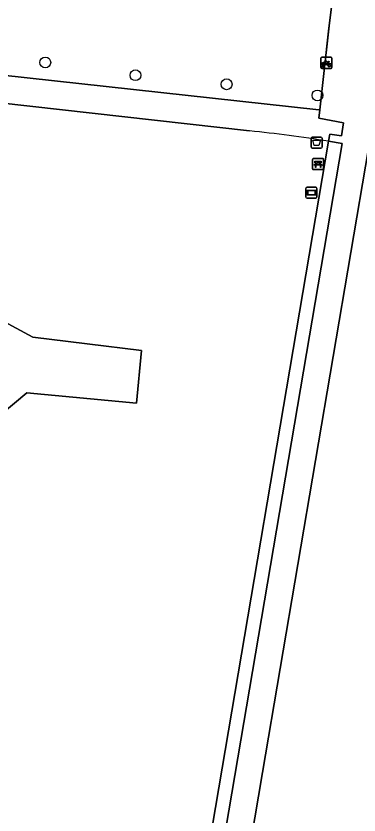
# Model space of a CAD drawing. Extents: x 157445 to 158888, y 383061 to 384688.
# Drawn here: x 157875 to 157906, y 383865.5 to 383937.8 of the extents above; entities that cross this region are included whole.
import ezdxf

# ---------------------------------------------------------------- set-up
doc = ezdxf.new("R2010")
doc.units = 0
for name, color, linetype in [('IMGEO_Afvalbak', 7, 'Continuous'), ('IMGEO_Bank', 7, 'Continuous'), ('IMGEO_Boom', 7, 'Continuous'), ('IMGEO_Fietsenrek', 7, 'Continuous'), ('IMGEO_Groenvoorziening', 7, 'Continuous'), ('IMGEO_Haag', 7, 'Continuous'), ('IMGEO_Hek', 7, 'Continuous'), ('IMGEO_Informatiebord', 7, 'Continuous'), ('IMGEO_Loofbos', 7, 'Continuous'), ('IMGEO_Voetpad_halfverhard', 7, 'Continuous')]:
    doc.layers.add(name, color=color, linetype=linetype)

msp = doc.modelspace()

# ---------------------------------------------------------------- linework, layer by layer
at = {"layer": 'IMGEO_Afvalbak'}
for p, q in [((157901.685, 383925.961), (157901.685, 383926.761)), ((157901.685, 383926.761), (157901.685, 383925.961)), ((157901.785, 383926.861), (157902.575, 383926.861)), ((157902.575, 383926.861), (157901.785, 383926.861)), ((157902.675, 383926.761), (157902.675, 383925.961)), ((157902.675, 383925.961), (157902.675, 383926.761)), ((157902.575, 383925.861), (157901.785, 383925.861)), ((157901.785, 383925.861), (157902.575, 383925.861))]:
    msp.add_line(p, q, dxfattribs=at)
msp.add_lwpolyline([(157901.828, 383926.575), (157902.532, 383926.575), (157902.383, 383926.105), (157901.977, 383926.105), (157901.828, 383926.575)], dxfattribs=at)
for centre, start, end in [((157901.785, 383926.761), 90, 180), ((157901.785, 383926.761), 90, 180), ((157902.575, 383926.761), 0, 90), ((157902.575, 383926.761), 360, 90), ((157901.785, 383925.961), 180, 270), ((157901.785, 383925.961), 180, 270), ((157902.575, 383925.961), 270, 0), ((157902.575, 383925.961), 270, 0)]:
    msp.add_arc(centre, 0.1, start, end, dxfattribs=at)
at = {"layer": 'IMGEO_Bank'}
for p, q in [((157901.893, 383924.922), (157902.734, 383924.922)), ((157902.734, 383924.922), (157901.893, 383924.922)), ((157901.818, 383923.997), (157901.818, 383924.838)), ((157901.818, 383924.838), (157901.818, 383923.997)), ((157902.515, 383924.32), (157902.122, 383924.32)), ((157902.127, 383924.428), (157902.127, 383924.534)), ((157902.171, 383924.534), (157902.171, 383924.428)), ((157902.459, 383924.54), (157902.177, 383924.54)), ((157902.177, 383924.422), (157902.459, 383924.422)), ((157902.465, 383924.428), (157902.465, 383924.534)), ((157902.509, 383924.534), (157902.509, 383924.428)), ((157902.818, 383924.847), (157902.818, 383924.006)), ((157902.818, 383924.006), (157902.818, 383924.847)), ((157902.743, 383923.922), (157901.902, 383923.922)), ((157901.902, 383923.922), (157902.743, 383923.922))]:
    msp.add_line(p, q, dxfattribs=at)
for points in [[(157902.065, 383924.32), (157901.923, 383924.32), (157902.035, 383924.422), (157902.121, 383924.422)], [(157902.121, 383924.54), (157902.035, 383924.54), (157902.035, 383924.701), (157902.598, 383924.701), (157902.598, 383924.54), (157902.515, 383924.54)], [(157902.115, 383924.313), (157902.115, 383924.106), (157902.072, 383924.106), (157902.072, 383924.313)], [(157902.515, 383924.422), (157902.598, 383924.422), (157902.71, 383924.32), (157902.571, 383924.32)], [(157902.565, 383924.313), (157902.565, 383924.106), (157902.521, 383924.106), (157902.521, 383924.313)]]:
    msp.add_lwpolyline(points, dxfattribs=at)
for centre, radius, start, end in [((157901.896, 383924.844), 0.0779, 92.4484, 184.28452), ((157901.896, 383924.844), 0.0779, 92.4484, 184.28452), ((157902.74, 383924.844), 0.0779, 2.4484, 94.28452), ((157902.74, 383924.844), 0.0779, 2.4484, 94.28452), ((157902.065, 383924.313), 0.00671, 2.89567, 87.10433), ((157902.122, 383924.313), 0.00671, 92.89567, 177.10433), ((157902.12, 383924.533), 0.00671, 2.89567, 87.10433), ((157902.12, 383924.429), 0.00671, 272.89567, 357.10433), ((157902.177, 383924.533), 0.00671, 92.89567, 177.10433), ((157902.177, 383924.429), 0.00671, 182.89567, 267.10433), ((157902.459, 383924.533), 0.00671, 2.89567, 87.10433), ((157902.459, 383924.429), 0.00671, 272.89567, 357.10433), ((157902.516, 383924.533), 0.00671, 92.89567, 177.10433), ((157902.516, 383924.429), 0.00671, 182.89567, 267.10433), ((157902.514, 383924.313), 0.00671, 2.89567, 87.10433), ((157902.571, 383924.313), 0.00671, 92.89567, 177.10433), ((157901.896, 383924), 0.0779, 182.4484, 274.28452), ((157901.896, 383924), 0.0779, 182.4484, 274.28452), ((157902.74, 383924), 0.0779, 272.4484, 4.28452), ((157902.74, 383924), 0.0779, 272.4484, 4.28452)]:
    msp.add_arc(centre, radius, start, end, dxfattribs=at)
at = {"layer": 'IMGEO_Boom'}
for centre in [(157877.638, 383933.626), (157885.794, 383932.466), (157894.041, 383931.648), (157902.261, 383930.639)]:
    msp.add_circle(centre, 0.489, dxfattribs=at)
at = {"layer": 'IMGEO_Fietsenrek'}
for p, q in [((157902.57, 383933.166), (157902.57, 383934.007)), ((157902.57, 383934.007), (157902.57, 383933.166)), ((157902.645, 383934.091), (157903.486, 383934.091)), ((157903.486, 383934.091), (157902.645, 383934.091)), ((157903.257, 383933.64), (157903.293, 383933.545)), ((157903.57, 383934.016), (157903.57, 383933.175)), ((157903.57, 383933.175), (157903.57, 383934.016)), ((157903.495, 383933.091), (157902.654, 383933.091)), ((157902.654, 383933.091), (157903.495, 383933.091)), ((157902.697, 383933.175), (157902.736, 383933.335)), ((157902.731, 383933.175), (157902.697, 383933.175)), ((157902.766, 383933.323), (157902.731, 383933.175)), ((157902.808, 383933.347), (157902.807, 383933.351)), ((157902.849, 383933.175), (157902.815, 383933.317)), ((157902.839, 383933.358), (157902.84, 383933.351)), ((157902.847, 383933.321), (157902.882, 383933.175)), ((157902.882, 383933.175), (157902.849, 383933.175))]:
    msp.add_line(p, q, dxfattribs=at)
for points in [[(157902.904, 383933.565), (157902.852, 383933.475), (157902.812, 383933.45), (157902.813, 383933.497), (157902.868, 383933.591)], [(157902.883, 383933.617), (157902.978, 383933.781), (157903.064, 383933.767), (157903.066, 383933.758), (157903.01, 383933.747), (157902.983, 383933.702), (157903.239, 383933.661)], [(157903.179, 383933.373), (157903.129, 383933.373), (157902.938, 383933.624), (157902.919, 383933.592)], [(157903.226, 383933.636), (157902.969, 383933.677), (157902.952, 383933.648), (157903.119, 383933.428), (157903.226, 383933.636)], [(157903.274, 383933.538), (157903.244, 383933.615), (157903.135, 383933.397), (157903.178, 383933.397)], [(157903.239, 383933.661), (157903.264, 383933.71), (157903.258, 383933.714), (157903.235, 383933.718), (157903.223, 383933.725), (157903.222, 383933.728), (157903.224, 383933.733), (157903.319, 383933.718), (157903.321, 383933.708), (157903.311, 383933.695), (157903.299, 383933.689), (157903.285, 383933.695), (157903.257, 383933.64)], [(157903.208, 383933.397), (157903.328, 383933.396), (157903.284, 383933.51)], [(157903.304, 383933.517), (157903.359, 383933.372), (157903.209, 383933.372)]]:
    msp.add_lwpolyline(points, dxfattribs=at)
for centre, radius, start, end in [((157902.648, 383934.013), 0.0779, 92.4484, 184.28452), ((157902.648, 383934.013), 0.0779, 92.4484, 184.28452), ((157902.81, 383933.476), 0.159, 62.67661, 242.13685), ((157902.81, 383933.476), 0.129, 63.31916, 238.90302), ((157902.81, 383933.476), 0.159, 283.5766, 46.60424), ((157903.492, 383934.013), 0.0779, 2.4484, 94.28452), ((157903.492, 383934.013), 0.0779, 2.4484, 94.28452), ((157902.648, 383933.169), 0.0779, 182.4484, 274.28452), ((157902.648, 383933.169), 0.0779, 182.4484, 274.28452), ((157902.79, 383933.347), 0.0499, 12.8025, 158.69338), ((157902.81, 383933.476), 0.159, 253.99666, 271.78671), ((157902.79, 383933.347), 0.0174, 12.8025, 163.45023), ((157902.81, 383933.476), 0.129, 253.41502, 269.02044), ((157902.81, 383933.476), 0.129, 283.60429, 43.43025), ((157903.337, 383933.392), 0.159, 113.3408, 178.32165), ((157903.337, 383933.392), 0.159, 187.0065, 105.77075), ((157903.337, 383933.392), 0.129, 113.92302, 177.95563), ((157903.337, 383933.392), 0.129, 188.67146, 104.58832), ((157903.492, 383933.169), 0.0779, 272.4484, 4.28452), ((157903.492, 383933.169), 0.0779, 272.4484, 4.28452)]:
    msp.add_arc(centre, radius, start, end, dxfattribs=at)
at = {"layer": 'IMGEO_Groenvoorziening'}
for points in [[(157896.104, 383927.419), (157861.97, 383931.262), (157858.951, 383931.602), (157855.228, 383896.719), (157855.597, 383890.74), (157857.967, 383885.21), (157861.101, 383880.094), (157863.078, 383874.362), (157861.659, 383868.4), (157859.39, 383866.36), (157858.912, 383866.988), (157858.7, 383867.643)], [(157892.673, 383856.687), (157892.87, 383857.857), (157904.484, 383926.277), (157903.255, 383926.486), (157891.575, 383857.618)], [(157891.575, 383857.618), (157903.255, 383926.486)], [(157912.381, 383924.536), (157909.42, 383925.268), (157906.879, 383925.836), (157897.294, 383869.332), (157893.386, 383846.296), (157894.973, 383845.037), (157907.845, 383861.448), (157908.742, 383862.592), (157945.769, 383909.662)]]:
    msp.add_lwpolyline(points, dxfattribs=at)
for points in [[(157871.632, 383911.362), (157870.681, 383922.901), (157861.843, 383923.435), (157858.573, 383900.512), (157857.114, 383889.449), (157859.175, 383889.225), (157864.974, 383902.233), (157867.949, 383897.016), (157875.956, 383903.713), (157885.882, 383902.772), (157886.331, 383907.547), (157876.5, 383908.737)], [(157867.949, 383897.016), (157864.974, 383902.233), (157859.175, 383889.225), (157857.114, 383889.449), (157858.573, 383900.512), (157861.843, 383923.435), (157870.681, 383922.901), (157871.632, 383911.362), (157876.5, 383908.737), (157886.331, 383907.547), (157885.882, 383902.772), (157875.956, 383903.713)]]:
    msp.add_lwpolyline(points, close=True, dxfattribs=at)
msp.add_arc((157885.659, 383819.491), 108.432, 80.66087, 84.4722, dxfattribs=at)
at = {"layer": 'IMGEO_Haag'}
msp.add_lwpolyline([(157892.673, 383856.687), (157892.87, 383857.857), (157904.484, 383926.277), (157903.255, 383926.486), (157891.575, 383857.618)], dxfattribs=at)
at = {"layer": 'IMGEO_Hek'}
for points in [[(157859.21, 383934.065), (157862.188, 383961.043), (157905.438, 383955.843), (157902.376, 383928.566)], [(157902.376, 383928.566), (157904.622, 383928.152), (157904.448, 383926.988), (157903.367, 383927.144), (157903.255, 383926.486)], [(157903.255, 383926.486), (157891.575, 383857.618)]]:
    msp.add_lwpolyline(points, dxfattribs=at)
at = {"layer": 'IMGEO_Informatiebord'}
for p, q in [((157901.218, 383921.425), (157901.218, 383922.225)), ((157901.218, 383922.225), (157901.218, 383921.425)), ((157901.318, 383922.325), (157902.108, 383922.325)), ((157902.108, 383922.325), (157901.318, 383922.325)), ((157902.208, 383922.225), (157902.208, 383921.425)), ((157902.208, 383921.425), (157902.208, 383922.225)), ((157902.108, 383921.325), (157901.318, 383921.325)), ((157901.318, 383921.325), (157902.108, 383921.325))]:
    msp.add_line(p, q, dxfattribs=at)
for points in [[(157901.319, 383922.057), (157902.107, 383922.057), (157902.107, 383921.593), (157901.319, 383921.593), (157901.319, 383922.057)], [(157901.384, 383921.992), (157901.384, 383921.658), (157902.042, 383921.658), (157902.042, 383921.992), (157901.384, 383921.992)]]:
    msp.add_lwpolyline(points, dxfattribs=at)
for centre, start, end in [((157901.318, 383922.225), 90, 180), ((157901.318, 383922.225), 90, 180), ((157902.108, 383922.225), 0, 90), ((157902.108, 383922.225), 360, 90), ((157901.318, 383921.425), 180, 270), ((157901.318, 383921.425), 180, 270), ((157902.108, 383921.425), 270, 0), ((157902.108, 383921.425), 270, 0)]:
    msp.add_arc(centre, 0.1, start, end, dxfattribs=at)
at = {"layer": 'IMGEO_Loofbos'}
msp.add_lwpolyline([(157905.657, 383955.824), (157905.68, 383956.009), (157861.197, 383961.35), (157861.146, 383960.898), (157860.873, 383960.605), (157857.979, 383934.92), (157858.18, 383934.533), (157858.139, 383934.182), (157859.21, 383934.065), (157902.382, 383929.343), (157902.462, 383929.334), (157903.261, 383936.454)], close=True, dxfattribs=at)
at = {"layer": 'IMGEO_Voetpad_halfverhard'}
for points in [[(157905.657, 383955.824), (157903.261, 383936.454), (157902.462, 383929.334), (157902.376, 383928.566), (157904.622, 383928.152), (157904.448, 383926.988), (157903.367, 383927.144), (157903.255, 383926.486), (157904.484, 383926.277), (157892.87, 383857.857), (157892.673, 383856.687), (157889.851, 383839.902), (157889.748, 383836.79), (157900.295, 383822.211), (157934.686, 383773.776)], [(157859.21, 383934.065), (157859.139, 383933.421), (157858.115, 383933.555), (157857.994, 383932.237), (157859.012, 383932.17), (157858.951, 383931.602), (157861.97, 383931.262), (157896.104, 383927.419)], [(157903.255, 383926.486), (157903.367, 383927.144), (157904.448, 383926.988), (157904.622, 383928.152), (157902.376, 383928.566), (157902.462, 383929.334), (157902.382, 383929.343), (157859.21, 383934.065)], [(157906.358, 383817.738), (157894.56, 383834.399), (157893.585, 383835.721), (157893.132, 383838.504), (157895.489, 383841.379), (157897.07, 383843.386), (157894.973, 383845.037), (157893.386, 383846.296), (157897.294, 383869.332), (157906.879, 383925.836), (157909.42, 383925.268), (157912.381, 383924.536)]]:
    msp.add_lwpolyline(points, dxfattribs=at)
msp.add_arc((157885.659, 383819.491), 108.432, 80.66087, 84.4722, dxfattribs=at)

doc.saveas('drawing.dxf')
